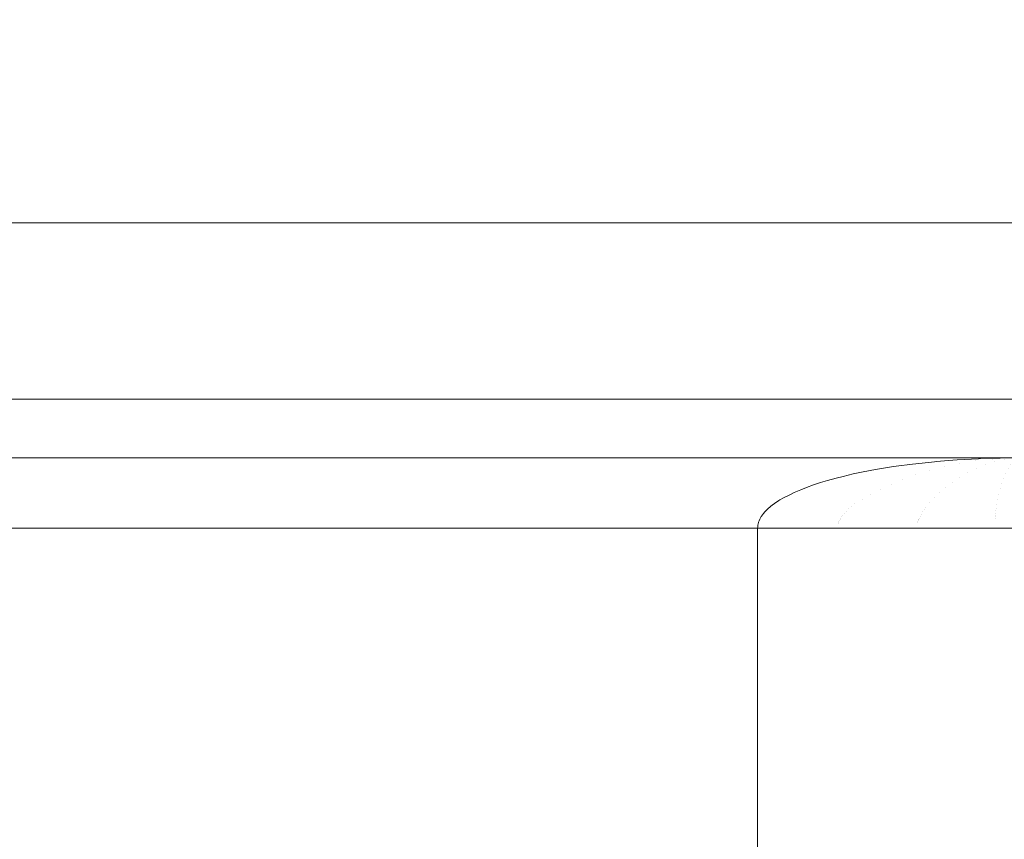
# Model space of a CAD drawing. Header units: inches. Extents: x -412 to -304, y -62 to 18.
# Tile 338 of 656: x -354.398 to -354.068, y -29.435 to -29.16. Entities that reach past the tile are written whole.
import ezdxf

# ---------------------------------------------------------------- set-up
doc = ezdxf.new("R2010")
doc.units = ezdxf.units.IN
doc.header["$LTSCALE"] = 32
doc.header["$MEASUREMENT"] = 0
for name, color, linetype, lineweight in [('Black', 7, 'Continuous', 18), ('Drawing', 7, 'Continuous', 18), ('GDSPowerModule-White', 7, 'Continuous', 13), ('None', 7, 'Continuous', 18), ('SolidLine', 7, 'Continuous', 15), ('Wood_1-H', 7, 'Continuous', 13)]:
    doc.layers.add(name, color=color, linetype=linetype, lineweight=lineweight)

# ---------------------------------------------------------------- blocks, each defined once
blk = doc.blocks.new('Group-20')
at = {"layer": 'Black'}
for points in [[(-34.54794, 16.53613, 28.9791), (34.54794, 16.53613, 28.9791), (34.54794, -16.53613, 28.9791), (-34.54794, -16.53613, 28.9791)], [(-34.54794, 16.53613, 27.70079), (34.54794, 16.53613, 27.70079), (34.54794, -16.53613, 27.70079), (-34.54794, -16.53613, 27.70079)]]:
    blk.add_3dface(points, dxfattribs=at)
at = {"layer": 'Wood_1-H'}
for points in [[(-35.96494, 17.95313, 28.99879), (35.96494, 17.95313, 28.99879), (35.96494, -17.95313, 28.99879), (-35.96494, -17.95313, 28.99879)], [(-35.96494, 17.95313, 28.9791), (35.96494, 17.95313, 28.9791), (35.96494, -17.95313, 28.9791), (-35.96494, -17.95313, 28.9791)]]:
    blk.add_3dface(points, dxfattribs=at)
blk = doc.blocks.new('MpHtAdjTrough-1095 (3D)')
at = {"layer": 'Black'}
for points in [[(-17.3622, 7.15669, -4.03907), (17.3622, 7.15669, -4.03907), (17.3622, 2.59974, -4.03907), (-17.3622, 2.59974, -4.03907)], [(17.3622, 7.15669, -3.97923), (-17.3622, 7.15669, -3.97923), (-17.3622, 2.61996, -3.97923), (17.3622, 2.61996, -3.97923)]]:
    blk.add_3dface(points, dxfattribs=at)
blk = doc.blocks.new('MP-Hardwire (3D)')
at = {"layer": 'Black'}
for points, invisible_edges in [([(5.42778, 0.76766), (-6.89244, -0.27599), (-6.88472, -0.27565)], 9), ([(-6.79748, 0.34873), (-6.89244, -0.27599), (5.42778, 0.76766)], 11), ([(-6.88472, -0.27565), (5.66357, 0.31982), (5.66, 0.32668), (5.42778, 0.76766)], 13), ([(-3.78398, -0.43305, -1.496), (-3.78398, 0.4331, -1.496), (-2.60505, 0.51184, -1.496), (-2.60505, -0.47242, -1.496)], 10), ([(-6.88472, -0.27565), (5.66772, 0.3133), (5.66357, 0.31982)], 9), ([(5.67243, 0.30717), (5.66772, 0.3133), (-6.88472, -0.27565)], 10), ([(-6.88472, -0.27565), (-6.87699, -0.27599), (5.67765, 0.30148), (5.67243, 0.30717)], 10), ([(-6.87699, -0.27599), (-6.86933, -0.277), (5.67765, 0.30148)], 10), ([(5.67765, 0.30148), (-6.86933, -0.277), (-6.86179, -0.27867)], 9), ([(5.67765, 0.30148), (-6.86179, -0.27867), (-6.85442, -0.28099)], 9), ([(-6.85442, -0.28099), (-6.84728, -0.28395), (5.67765, 0.30148)], 10), ([(-6.84728, -0.28395), (-6.84042, -0.28752), (5.67765, 0.30148)], 10), ([(5.67765, 0.30148), (-6.84042, -0.28752), (-6.83391, -0.29167)], 9), ([(5.67765, 0.30148), (-6.83391, -0.29167), (-6.82778, -0.29638)], 9), ([(-6.82778, -0.29638), (-6.82208, -0.3016), (5.67765, 0.30148)], 10), ([(5.67765, 0.30148), (-6.82208, -0.3016), (-6.81686, -0.30729)], 9), ([(-6.81686, -0.30729), (-6.81215, -0.31342), (5.67765, 0.30148)], 10), ([(5.67765, 0.30148), (-6.81215, -0.31342), (-6.808, -0.31994)], 9), ([(-6.808, -0.31994), (-6.80443, -0.3268), (5.67765, 0.30148)], 10), ([(-6.80443, -0.3268), (-6.80147, -0.33394), (5.67765, 0.30148)], 10), ([(5.67765, 0.30148), (-6.80147, -0.33394), (-6.79915, -0.34131)], 9), ([(-6.79915, -0.34131), (-6.79748, -0.34885), (5.67765, 0.30148)], 10), ([(5.67765, 0.30148), (-6.79748, -0.34885), (-6.79647, -0.35651)], 9), ([(-6.79647, -0.35651), (-6.79613, -0.36423), (5.67765, 0.30148)], 10), ([(5.68334, 0.29625), (5.67765, 0.30148), (-6.79613, -0.36423), (5.74028, -0.27565)], 14)]:
    blk.add_3dface(points, dxfattribs=dict(at, invisible_edges=invisible_edges))
for points in [[(-4.13831, -0.43305, -1.06471), (-4.13831, 0.4331, -1.06471), (-3.78398, 0.4331, -1.06471), (-3.78398, -0.43305, -1.06471)], [(-3.78398, -0.43305, -1.496), (-3.78398, -0.43305, -1.06471), (-3.78398, 0.4331, -1.06471), (-3.78398, 0.4331, -1.496)]]:
    blk.add_3dface(points, dxfattribs=at)
at = {"layer": 'GDSPowerModule-White'}
for points, invisible_edges in [([(-3.72492, -0.49044, -1.496), (-3.72492, 0.49049, -1.496), (-3.78398, 0.4331, -1.496), (-3.78398, -0.43305, -1.496)], 10), ([(-3.82579, 0.07724, -1.51515), (-3.82728, 0.39179, -1.51325), (-3.82676, 0.39179, -1.51323)], 9), ([(-3.82579, 0.07724, -1.51515), (-3.82629, 0.07734, -1.51518), (-3.82728, 0.39179, -1.51325)], 10), ([(-3.82629, 0.07734, -1.51518), (-3.82678, 0.0774, -1.51519), (-3.82728, 0.39179, -1.51325)], 10), ([(-3.82678, 0.0774, -1.51519), (-3.82728, 0.07742, -1.5152), (-3.82728, 0.39179, -1.51325)], 8), ([(-3.82676, 0.39179, -1.51323), (-3.82622, 0.39179, -1.51321), (-3.82579, 0.07724, -1.51515)], 10), ([(-3.82622, 0.39179, -1.51321), (-3.82567, 0.39179, -1.51319), (-3.82579, 0.07724, -1.51515)], 10), ([(-3.82533, 0.39179, -1.51317), (-3.82533, 0.07712, -1.51512), (-3.82579, 0.07724, -1.51515)], 9), ([(-3.82579, 0.07724, -1.51515), (-3.82567, 0.39179, -1.51319), (-3.82533, 0.39179, -1.51317)], 9), ([(-3.82529, 0.07711, -1.51511), (-3.82533, 0.07712, -1.51512), (-3.82533, 0.39179, -1.51317), (-3.82449, 0.39179, -1.51307)], 10), ([(-3.82479, 0.07693, -1.51507), (-3.82529, 0.07711, -1.51511), (-3.82339, 0.39179, -1.51293)], 10), ([(-3.82449, 0.39179, -1.51307), (-3.82339, 0.39179, -1.51293), (-3.82529, 0.07711, -1.51511)], 10), ([(-3.8243, 0.07671, -1.51501), (-3.82479, 0.07693, -1.51507), (-3.82339, 0.39179, -1.51293)], 10), ([(-3.8238, 0.07645, -1.51495), (-3.8243, 0.07671, -1.51501), (-3.82339, 0.39179, -1.51293)], 10), ([(-3.82339, 0.39179, -1.51293), (-3.82339, 0.07621, -1.51488), (-3.8238, 0.07645, -1.51495)], 9), ([(-3.82339, 0.39179, -1.51293), (-3.82184, 0.07503, -1.51458), (-3.82233, 0.07545, -1.51468)], 9), ([(-3.82233, 0.07545, -1.51468), (-3.82282, 0.07582, -1.51478), (-3.82339, 0.39179, -1.51293)], 10), ([(-3.82282, 0.07582, -1.51478), (-3.82331, 0.07616, -1.51487), (-3.82339, 0.39179, -1.51293)], 10), ([(-3.82331, 0.07616, -1.51487), (-3.82339, 0.07621, -1.51488), (-3.82339, 0.39179, -1.51293)], 10), ([(-3.82184, 0.07503, -1.51458), (-3.82339, 0.39179, -1.51293), (-3.82315, 0.39178, -1.51288)], 9), ([(-3.82148, 0.07469, -1.51449), (-3.82315, 0.39178, -1.51288), (-3.82239, 0.39178, -1.51272)], 9), ([(-3.82315, 0.39178, -1.51288), (-3.82148, 0.07469, -1.51449), (-3.82184, 0.07503, -1.51458)], 9), ([(-3.82239, 0.39178, -1.51272), (-3.82233, 0.39178, -1.51271), (-3.82148, 0.07469, -1.51449)], 10), ([(-3.82233, 0.39178, -1.51271), (-3.82149, 0.39178, -1.51253), (-3.82148, 0.07469, -1.51449)], 10), ([(-3.82149, 0.39178, -1.51253), (-3.82148, 0.39178, -1.51253), (-3.82148, 0.07469, -1.51449)], 10), ([(-3.81991, 0.07299, -1.51404), (-3.82148, 0.39178, -1.51253), (-3.82042, 0.39178, -1.51221)], 9), ([(-3.81991, 0.07299, -1.51404), (-3.82087, 0.07409, -1.51433), (-3.82148, 0.39178, -1.51253)], 10), ([(-3.82087, 0.07409, -1.51433), (-3.82148, 0.07469, -1.51449), (-3.82148, 0.39178, -1.51253)], 10), ([(-3.82042, 0.39178, -1.51221), (-3.81961, 0.0726, -1.51394), (-3.81991, 0.07299, -1.51404)], 9), ([(-3.82042, 0.39178, -1.51221), (-3.81967, 0.39178, -1.51199), (-3.81961, 0.0726, -1.51394)], 10), ([(-3.81967, 0.39178, -1.51199), (-3.81961, 0.39178, -1.51197), (-3.81961, 0.0726, -1.51394)], 10), ([(-3.81802, 0.07033, -1.51335), (-3.81961, 0.39178, -1.51197), (-3.81923, 0.39178, -1.51182)], 9), ([(-3.81802, 0.07033, -1.51335), (-3.81896, 0.07174, -1.51372), (-3.81961, 0.39178, -1.51197)], 10), ([(-3.81896, 0.07174, -1.51372), (-3.81961, 0.0726, -1.51394), (-3.81961, 0.39178, -1.51197)], 10), ([(-3.81923, 0.39178, -1.51182), (-3.8178, 0.06994, -1.51325), (-3.81802, 0.07033, -1.51335)], 9), ([(-3.81923, 0.39178, -1.51182), (-3.81781, 0.39177, -1.51127), (-3.8178, 0.06994, -1.51325)], 10), ([(-3.81781, 0.39177, -1.51127), (-3.81779, 0.39177, -1.51126), (-3.8178, 0.06994, -1.51325)], 10), ([(-3.8171, 0.06877, -1.51294), (-3.8178, 0.06994, -1.51325), (-3.81779, 0.39177, -1.51126)], 10), ([(-3.8171, 0.06877, -1.51294), (-3.81779, 0.39177, -1.51126), (-3.81745, 0.39177, -1.5111)], 9), ([(-3.81745, 0.39177, -1.5111), (-3.81605, 0.06667, -1.5124), (-3.8171, 0.06877, -1.51294)], 9), ([(-3.81745, 0.39177, -1.5111), (-3.81604, 0.39177, -1.5104), (-3.81605, 0.06667, -1.5124)], 10), ([(-3.81532, 0.06521, -1.51202), (-3.81605, 0.06667, -1.5124), (-3.81604, 0.39177, -1.5104)], 10), ([(-3.81437, 0.06292, -1.51142), (-3.81532, 0.06521, -1.51202), (-3.81604, 0.39177, -1.5104), (-3.81602, 0.39177, -1.51039)], 10), ([(-3.81437, 0.06292, -1.51142), (-3.81602, 0.39177, -1.51039), (-3.81546, 0.39177, -1.51006)], 9), ([(-3.81546, 0.39177, -1.51006), (-3.81436, 0.39176, -1.50941), (-3.81437, 0.06292, -1.51142)], 10), ([(-3.81361, 0.06106, -1.51094), (-3.81437, 0.06292, -1.51142), (-3.81436, 0.39176, -1.50941)], 10), ([(-3.81361, 0.06106, -1.51094), (-3.81436, 0.39176, -1.50941), (-3.81378, 0.39176, -1.50899)], 9), ([(-3.81279, 0.05867, -1.51031), (-3.81378, 0.39176, -1.50899), (-3.81363, 0.39176, -1.50889)], 9), ([(-3.81378, 0.39176, -1.50899), (-3.81279, 0.05867, -1.51031), (-3.81361, 0.06106, -1.51094)], 9), ([(-3.81363, 0.39176, -1.50889), (-3.81277, 0.39176, -1.50827), (-3.81279, 0.05867, -1.51031)], 10), ([(-3.81199, 0.05635, -1.50971), (-3.81279, 0.05867, -1.51031), (-3.81277, 0.39176, -1.50827)], 10), ([(-3.81199, 0.05635, -1.50971), (-3.81277, 0.39176, -1.50827), (-3.81196, 0.39175, -1.50758)], 9), ([(-3.81196, 0.39175, -1.50758), (-3.8113, 0.05394, -1.50908), (-3.81199, 0.05635, -1.50971)], 9), ([(-3.81196, 0.39175, -1.50758), (-3.81128, 0.39175, -1.50701), (-3.8113, 0.05394, -1.50908)], 10), ([(-3.81048, 0.05111, -1.50835), (-3.8113, 0.05394, -1.50908), (-3.81128, 0.39175, -1.50701)], 10), ([(-3.81048, 0.05111, -1.50835), (-3.81128, 0.39175, -1.50701), (-3.81107, 0.39175, -1.50679)], 9), ([(-3.80992, 0.04877, -1.50774), (-3.81107, 0.39175, -1.50679), (-3.81043, 0.39174, -1.50616)], 9), ([(-3.81107, 0.39175, -1.50679), (-3.80992, 0.04877, -1.50774), (-3.81048, 0.05111, -1.50835)], 9), ([(-3.81043, 0.39174, -1.50616), (-3.8099, 0.39174, -1.50563), (-3.80992, 0.04877, -1.50774)], 10), ([(-3.8091, 0.04536, -1.50685), (-3.80992, 0.04877, -1.50774), (-3.8099, 0.39174, -1.50563)], 10), ([(-3.8091, 0.04536, -1.50685), (-3.8099, 0.39174, -1.50563), (-3.80905, 0.39173, -1.50462)], 9), ([(-3.80905, 0.39173, -1.50462), (-3.80866, 0.04318, -1.50628), (-3.8091, 0.04536, -1.50685)], 9), ([(-3.80905, 0.39173, -1.50462), (-3.80864, 0.39173, -1.50414), (-3.80866, 0.04318, -1.50628)], 10), ([(-3.80784, 0.03913, -1.50523), (-3.80866, 0.04318, -1.50628), (-3.80864, 0.39173, -1.50414)], 10), ([(-3.80784, 0.03913, -1.50523), (-3.80864, 0.39173, -1.50414), (-3.80791, 0.39172, -1.50311)], 9), ([(-3.80791, 0.39172, -1.50311), (-3.80752, 0.03723, -1.50473), (-3.80784, 0.03913, -1.50523)], 9), ([(-3.80791, 0.39172, -1.50311), (-3.80781, 0.39172, -1.50298), (-3.80752, 0.03723, -1.50473)], 10), ([(-3.80781, 0.39172, -1.50298), (-3.80751, 0.39172, -1.50255), (-3.80752, 0.03723, -1.50473)], 10), ([(-3.80673, 0.03248, -1.5035), (-3.80752, 0.03723, -1.50473), (-3.80751, 0.39172, -1.50255)], 10), ([(-3.80673, 0.03248, -1.5035), (-3.80751, 0.39172, -1.50255), (-3.80673, 0.39171, -1.50124)], 9), ([(-3.80673, 0.39171, -1.50124), (-3.80652, 0.03095, -1.5031), (-3.80673, 0.03248, -1.5035)], 9), ([(-3.80673, 0.39171, -1.50124), (-3.80651, 0.39171, -1.50087), (-3.80652, 0.03095, -1.5031)], 10), ([(-3.80578, 0.02546, -1.50167), (-3.80652, 0.03095, -1.5031), (-3.80651, 0.39171, -1.50087)], 10), ([(-3.80578, 0.02546, -1.50167), (-3.80651, 0.39171, -1.50087), (-3.80565, 0.3917, -1.49912)], 9), ([(-3.80565, 0.3917, -1.49912), (-3.80566, 0.02438, -1.50139), (-3.80578, 0.02546, -1.50167)], 9), ([(-3.80499, 0.01811, -1.49975), (-3.80566, 0.02438, -1.50139), (-3.80565, 0.3917, -1.49912)], 10), ([(-3.80499, 0.01811, -1.49975), (-3.80565, 0.3917, -1.49912), (-3.80504, 0.39169, -1.49755)], 9), ([(-3.80504, 0.39169, -1.49755), (-3.80495, 0.01757, -1.49961), (-3.80499, 0.01811, -1.49975)], 9), ([(-3.80504, 0.39169, -1.49755), (-3.80496, 0.39169, -1.49735), (-3.80495, 0.01757, -1.49961)], 10), ([(-3.80496, 0.39169, -1.49735), (-3.80494, 0.39169, -1.4973), (-3.80495, 0.01757, -1.49961)], 10), ([(-3.80438, 0.01055, -1.49779), (-3.80495, 0.01757, -1.49961), (-3.80494, 0.39169, -1.4973), (-3.80444, 0.39168, -1.49562)], 10), ([(-3.80444, 0.39168, -1.49562), (-3.80438, 0.39168, -1.49543), (-3.80438, 0.01055, -1.49779)], 10), ([(-3.80438, 0.0105, -1.49777), (-3.80438, 0.01055, -1.49779), (-3.80438, 0.39168, -1.49543), (-3.80398, 0.39167, -1.49352)], 10), ([(-3.80398, 0.39167, -1.49352), (-3.80399, 0.00338, -1.49592), (-3.80438, 0.0105, -1.49777)], 9), ([(-3.80395, 0.00269, -1.49574), (-3.80399, 0.00338, -1.49592), (-3.80398, 0.39167, -1.49352)], 10), ([(-3.80395, 0.00269, -1.49574), (-3.80398, 0.39167, -1.49352), (-3.80375, 0.39165, -1.49165)], 9), ([(-3.80375, 0.39165, -1.49165), (-3.80375, -0.00389, -1.49403), (-3.80395, 0.00269, -1.49574)], 9), ([(-3.80371, -0.00525, -1.49367), (-3.80375, -0.00389, -1.49403), (-3.80374, 0.39165, -1.49158)], 10), ([(-3.80375, 0.39165, -1.49165), (-3.80374, 0.39165, -1.49158), (-3.80375, -0.00389, -1.49403)], 10), ([(-3.80371, -0.00525, -1.49367), (-3.80374, 0.39165, -1.49158), (-3.80366, 0.39164, -1.48963)], 9), ([(-3.80366, 0.39164, -1.48963), (-3.80366, -0.0112, -1.49212), (-3.80371, -0.00525, -1.49367)], 8), ([(-3.80366, -0.0112, -1.49212), (-3.80366, 0.39164, -1.48963), (-3.80366, 0.33842, -1.29101), (-3.80366, -0.41455, -1.49276)], 8), ([(-4.11862, 0.33842, -1.29101), (-4.11862, -0.41455, -1.49276), (-3.80366, -0.41455, -1.49276), (-3.80366, 0.33842, -1.29101)], 10), ([(-3.82728, 0.05063, -1.51651), (-4.095, 0.05063, -1.51651), (-4.095, 0.07742, -1.5152), (-3.82728, 0.07742, -1.5152)], 1), ([(-3.82728, 0.05063, -1.51651), (-3.82728, 0.07742, -1.5152), (-3.82678, 0.0774, -1.51519), (-3.82691, 0.05061, -1.5165)], 12), ([(-3.82691, 0.05061, -1.5165), (-3.82678, 0.0774, -1.51519), (-3.82629, 0.07734, -1.51518), (-3.82653, 0.05057, -1.51649)], 13), ([(-3.82653, 0.05057, -1.51649), (-3.82629, 0.07734, -1.51518), (-3.82579, 0.07724, -1.51515), (-3.82616, 0.05051, -1.51648)], 13), ([(-3.82616, 0.05051, -1.51648), (-3.82579, 0.07724, -1.51515), (-3.82533, 0.07712, -1.51512)], 9), ([(-3.82533, 0.07712, -1.51512), (-3.82529, 0.07711, -1.51511), (-3.82578, 0.05041, -1.51646), (-3.82616, 0.05051, -1.51648)], 14), ([(-3.82578, 0.05041, -1.51646), (-3.82529, 0.07711, -1.51511), (-3.82479, 0.07693, -1.51507)], 9), ([(-3.82479, 0.07693, -1.51507), (-3.8254, 0.05029, -1.51643), (-3.82578, 0.05041, -1.51646)], 11), ([(-3.8254, 0.05029, -1.51643), (-3.82479, 0.07693, -1.51507), (-3.8243, 0.07671, -1.51501)], 9), ([(-3.8243, 0.07671, -1.51501), (-3.82502, 0.05015, -1.5164), (-3.8254, 0.05029, -1.51643)], 11), ([(-3.82502, 0.05015, -1.5164), (-3.8243, 0.07671, -1.51501), (-3.8238, 0.07645, -1.51495)], 9), ([(-3.8238, 0.07645, -1.51495), (-3.82465, 0.04998, -1.51636), (-3.82502, 0.05015, -1.5164)], 11), ([(-3.82465, 0.04998, -1.51636), (-3.8238, 0.07645, -1.51495), (-3.82339, 0.07621, -1.51488)], 9), ([(-3.82339, 0.07621, -1.51488), (-3.82331, 0.07616, -1.51487), (-3.82426, 0.04978, -1.51632), (-3.82465, 0.04998, -1.51636)], 14), ([(-3.82426, 0.04978, -1.51632), (-3.82331, 0.07616, -1.51487), (-3.82282, 0.07582, -1.51478)], 9), ([(-3.82282, 0.07582, -1.51478), (-3.82388, 0.04955, -1.51627), (-3.82426, 0.04978, -1.51632)], 11), ([(-3.82388, 0.04955, -1.51627), (-3.82282, 0.07582, -1.51478), (-3.82233, 0.07545, -1.51468)], 9), ([(-3.82233, 0.07545, -1.51468), (-3.8235, 0.0493, -1.51621), (-3.82388, 0.04955, -1.51627)], 11), ([(-3.8235, 0.0493, -1.51621), (-3.82233, 0.07545, -1.51468), (-3.82184, 0.07503, -1.51458)], 9), ([(-3.82184, 0.07503, -1.51458), (-3.82311, 0.04902, -1.51615), (-3.8235, 0.0493, -1.51621)], 11), ([(-3.82311, 0.04902, -1.51615), (-3.82184, 0.07503, -1.51458), (-3.82148, 0.07469, -1.51449)], 9), ([(-3.82311, 0.04902, -1.51615), (-3.82148, 0.07469, -1.51449), (-3.82087, 0.07409, -1.51433)], 9), ([(-3.82087, 0.07409, -1.51433), (-3.82234, 0.04839, -1.516), (-3.82311, 0.04902, -1.51615)], 11), ([(-3.82234, 0.04839, -1.516), (-3.82087, 0.07409, -1.51433), (-3.81991, 0.07299, -1.51404)], 9), ([(-3.81991, 0.07299, -1.51404), (-3.82155, 0.04765, -1.51582), (-3.82234, 0.04839, -1.516)], 11), ([(-3.82155, 0.04765, -1.51582), (-3.81991, 0.07299, -1.51404), (-3.81961, 0.0726, -1.51394)], 9), ([(-3.82155, 0.04765, -1.51582), (-3.81961, 0.0726, -1.51394), (-3.81896, 0.07174, -1.51372)], 9), ([(-3.81896, 0.07174, -1.51372), (-3.82076, 0.0468, -1.51561), (-3.82155, 0.04765, -1.51582)], 11), ([(-3.82076, 0.0468, -1.51561), (-3.81896, 0.07174, -1.51372), (-3.81802, 0.07033, -1.51335)], 9), ([(-3.81802, 0.07033, -1.51335), (-3.81995, 0.04585, -1.51537), (-3.82076, 0.0468, -1.51561)], 11), ([(-3.81995, 0.04585, -1.51537), (-3.81802, 0.07033, -1.51335), (-3.8178, 0.06994, -1.51325)], 9), ([(-3.81995, 0.04585, -1.51537), (-3.8178, 0.06994, -1.51325), (-3.8171, 0.06877, -1.51294)], 9), ([(-3.8171, 0.06877, -1.51294), (-3.81914, 0.04479, -1.51509), (-3.81995, 0.04585, -1.51537)], 11), ([(-3.81914, 0.04479, -1.51509), (-3.8171, 0.06877, -1.51294), (-3.81605, 0.06667, -1.5124)], 9), ([(-3.81914, 0.04479, -1.51509), (-3.81605, 0.06667, -1.5124), (-3.81532, 0.06521, -1.51202)], 9), ([(-3.81532, 0.06521, -1.51202), (-3.8175, 0.04237, -1.51442), (-3.81914, 0.04479, -1.51509)], 11), ([(-3.8175, 0.04237, -1.51442), (-3.81532, 0.06521, -1.51202), (-3.81437, 0.06292, -1.51142)], 9), ([(-3.8175, 0.04237, -1.51442), (-3.81437, 0.06292, -1.51142), (-3.81361, 0.06106, -1.51094)], 9), ([(-3.81361, 0.06106, -1.51094), (-3.81583, 0.03954, -1.51357), (-3.8175, 0.04237, -1.51442)], 11), ([(-3.81583, 0.03954, -1.51357), (-3.81361, 0.06106, -1.51094), (-3.81279, 0.05867, -1.51031)], 9), ([(-3.81583, 0.03954, -1.51357), (-3.81279, 0.05867, -1.51031), (-3.81199, 0.05635, -1.50971)], 9), ([(-3.81199, 0.05635, -1.50971), (-3.81415, 0.03631, -1.51253), (-3.81583, 0.03954, -1.51357)], 11), ([(-3.81415, 0.03631, -1.51253), (-3.81199, 0.05635, -1.50971), (-3.8113, 0.05394, -1.50908)], 9), ([(-3.81415, 0.03631, -1.51253), (-3.8113, 0.05394, -1.50908), (-3.81048, 0.05111, -1.50835)], 9), ([(-3.82728, 0.02404, -1.52009), (-4.095, 0.02404, -1.52009), (-4.095, 0.05063, -1.51651), (-3.82728, 0.05063, -1.51651)], 5), ([(-3.82728, 0.02404, -1.52009), (-3.82728, 0.05063, -1.51651), (-3.82691, 0.05061, -1.5165), (-3.82698, 0.02403, -1.52009)], 14), ([(-3.82698, 0.02403, -1.52009), (-3.82691, 0.05061, -1.5165), (-3.82653, 0.05057, -1.51649), (-3.82668, 0.02401, -1.52008)], 15), ([(-3.82668, 0.02401, -1.52008), (-3.82653, 0.05057, -1.51649), (-3.82616, 0.05051, -1.51648), (-3.82638, 0.02398, -1.52007)], 15), ([(-3.82638, 0.02398, -1.52007), (-3.82616, 0.05051, -1.51648), (-3.82578, 0.05041, -1.51646), (-3.82608, 0.02393, -1.52006)], 15), ([(-3.82608, 0.02393, -1.52006), (-3.82578, 0.05041, -1.51646), (-3.8254, 0.05029, -1.51643), (-3.82577, 0.02387, -1.52004)], 15), ([(-3.82546, 0.02379, -1.52001), (-3.82577, 0.02387, -1.52004), (-3.8254, 0.05029, -1.51643)], 11), ([(-3.8254, 0.05029, -1.51643), (-3.82502, 0.05015, -1.5164), (-3.82546, 0.02379, -1.52001)], 11), ([(-3.82515, 0.0237, -1.51998), (-3.82546, 0.02379, -1.52001), (-3.82502, 0.05015, -1.5164)], 11), ([(-3.82502, 0.05015, -1.5164), (-3.82465, 0.04998, -1.51636), (-3.82515, 0.0237, -1.51998)], 11), ([(-3.82484, 0.0236, -1.51995), (-3.82515, 0.0237, -1.51998), (-3.82465, 0.04998, -1.51636)], 11), ([(-3.82465, 0.04998, -1.51636), (-3.82426, 0.04978, -1.51632), (-3.82484, 0.0236, -1.51995)], 11), ([(-3.82453, 0.02348, -1.51991), (-3.82484, 0.0236, -1.51995), (-3.82426, 0.04978, -1.51632)], 11), ([(-3.82426, 0.04978, -1.51632), (-3.82388, 0.04955, -1.51627), (-3.82453, 0.02348, -1.51991)], 11), ([(-3.82421, 0.02335, -1.51987), (-3.82453, 0.02348, -1.51991), (-3.82388, 0.04955, -1.51627)], 11), ([(-3.82388, 0.04955, -1.51627), (-3.8235, 0.0493, -1.51621), (-3.82421, 0.02335, -1.51987)], 11), ([(-3.81048, 0.05111, -1.50835), (-3.8125, 0.03269, -1.51129), (-3.81415, 0.03631, -1.51253)], 11), ([(-3.8125, 0.03269, -1.51129), (-3.81048, 0.05111, -1.50835), (-3.80992, 0.04877, -1.50774)], 9), ([(-3.82388, 0.0232, -1.51982), (-3.82421, 0.02335, -1.51987), (-3.8235, 0.0493, -1.51621)], 11), ([(-3.8235, 0.0493, -1.51621), (-3.82311, 0.04902, -1.51615), (-3.82388, 0.0232, -1.51982)], 11), ([(-3.82322, 0.02287, -1.5197), (-3.82388, 0.0232, -1.51982), (-3.82311, 0.04902, -1.51615)], 11), ([(-3.82311, 0.04902, -1.51615), (-3.82234, 0.04839, -1.516), (-3.82322, 0.02287, -1.5197)], 11), ([(-3.82254, 0.02248, -1.51955), (-3.82322, 0.02287, -1.5197), (-3.82234, 0.04839, -1.516)], 11), ([(-3.82234, 0.04839, -1.516), (-3.82155, 0.04765, -1.51582), (-3.82254, 0.02248, -1.51955)], 11), ([(-3.82184, 0.02203, -1.51937), (-3.82254, 0.02248, -1.51955), (-3.82155, 0.04765, -1.51582)], 11), ([(-3.82155, 0.04765, -1.51582), (-3.82076, 0.0468, -1.51561), (-3.82184, 0.02203, -1.51937)], 11), ([(-3.82112, 0.02153, -1.51915), (-3.82184, 0.02203, -1.51937), (-3.82076, 0.0468, -1.51561)], 11), ([(-3.82076, 0.0468, -1.51561), (-3.81995, 0.04585, -1.51537), (-3.82112, 0.02153, -1.51915)], 11), ([(-3.8125, 0.03269, -1.51129), (-3.80992, 0.04877, -1.50774), (-3.8091, 0.04536, -1.50685)], 9), ([(-3.82037, 0.02097, -1.5189), (-3.82112, 0.02153, -1.51915), (-3.81995, 0.04585, -1.51537)], 11), ([(-3.81995, 0.04585, -1.51537), (-3.81914, 0.04479, -1.51509), (-3.82037, 0.02097, -1.5189)], 11), ([(-3.81881, 0.01966, -1.51826), (-3.82037, 0.02097, -1.5189), (-3.81914, 0.04479, -1.51509)], 11), ([(-3.81914, 0.04479, -1.51509), (-3.8175, 0.04237, -1.51442), (-3.81881, 0.01966, -1.51826)], 11), ([(-3.8091, 0.04536, -1.50685), (-3.81088, 0.0287, -1.50983), (-3.8125, 0.03269, -1.51129)], 11), ([(-3.81088, 0.0287, -1.50983), (-3.8091, 0.04536, -1.50685), (-3.80866, 0.04318, -1.50628)], 9), ([(-3.81088, 0.0287, -1.50983), (-3.80866, 0.04318, -1.50628), (-3.80784, 0.03913, -1.50523)], 9), ([(-3.81716, 0.01813, -1.51742), (-3.81881, 0.01966, -1.51826), (-3.8175, 0.04237, -1.51442)], 11), ([(-3.8175, 0.04237, -1.51442), (-3.81583, 0.03954, -1.51357), (-3.81716, 0.01813, -1.51742)], 11), ([(-3.81545, 0.01635, -1.51635), (-3.81716, 0.01813, -1.51742), (-3.81583, 0.03954, -1.51357)], 11), ([(-3.81583, 0.03954, -1.51357), (-3.81415, 0.03631, -1.51253), (-3.81545, 0.01635, -1.51635)], 11), ([(-3.80784, 0.03913, -1.50523), (-3.80935, 0.02437, -1.50814), (-3.81088, 0.0287, -1.50983)], 11), ([(-3.80935, 0.02437, -1.50814), (-3.80784, 0.03913, -1.50523), (-3.80752, 0.03723, -1.50473)], 9), ([(-3.80935, 0.02437, -1.50814), (-3.80752, 0.03723, -1.50473), (-3.80673, 0.03248, -1.5035)], 9), ([(-3.81371, 0.01434, -1.51501), (-3.81545, 0.01635, -1.51635), (-3.81415, 0.03631, -1.51253)], 11), ([(-3.81415, 0.03631, -1.51253), (-3.8125, 0.03269, -1.51129), (-3.81371, 0.01434, -1.51501)], 11), ([(-3.81196, 0.0121, -1.51338), (-3.81371, 0.01434, -1.51501), (-3.8125, 0.03269, -1.51129)], 11), ([(-3.8125, 0.03269, -1.51129), (-3.81088, 0.0287, -1.50983), (-3.81196, 0.0121, -1.51338)], 11), ([(-3.80673, 0.03248, -1.5035), (-3.80793, 0.01971, -1.50624), (-3.80935, 0.02437, -1.50814)], 11), ([(-3.80793, 0.01971, -1.50624), (-3.80673, 0.03248, -1.5035), (-3.80652, 0.03095, -1.5031)], 9), ([(-3.80793, 0.01971, -1.50624), (-3.80652, 0.03095, -1.5031), (-3.80578, 0.02546, -1.50167)], 9), ([(-3.81025, 0.00964, -1.51146), (-3.81196, 0.0121, -1.51338), (-3.81088, 0.0287, -1.50983)], 11), ([(-3.81088, 0.0287, -1.50983), (-3.80935, 0.02437, -1.50814), (-3.81025, 0.00964, -1.51146)], 11), ([(-3.82728, -0.00215, -1.52592), (-4.095, -0.00215, -1.52592), (-4.095, 0.02404, -1.52009), (-3.82728, 0.02404, -1.52009)], 5), ([(-3.82728, -0.00215, -1.52592), (-3.82728, 0.02404, -1.52009), (-3.82698, 0.02403, -1.52009), (-3.82701, -0.00215, -1.52592)], 14), ([(-3.82701, -0.00215, -1.52592), (-3.82698, 0.02403, -1.52009), (-3.82668, 0.02401, -1.52008), (-3.82673, -0.00215, -1.52591)], 15), ([(-3.82673, -0.00215, -1.52591), (-3.82668, 0.02401, -1.52008), (-3.82638, 0.02398, -1.52007), (-3.82645, -0.00215, -1.5259)], 15), ([(-3.82645, -0.00215, -1.5259), (-3.82638, 0.02398, -1.52007), (-3.82608, 0.02393, -1.52006), (-3.82618, -0.00216, -1.52588)], 15), ([(-3.82618, -0.00216, -1.52588), (-3.82608, 0.02393, -1.52006), (-3.82577, 0.02387, -1.52004), (-3.82589, -0.00217, -1.52585)], 15), ([(-3.82589, -0.00217, -1.52585), (-3.82577, 0.02387, -1.52004), (-3.82546, 0.02379, -1.52001), (-3.82561, -0.00218, -1.52582)], 15), ([(-3.82561, -0.00218, -1.52582), (-3.82546, 0.02379, -1.52001), (-3.82515, 0.0237, -1.51998), (-3.82532, -0.00219, -1.52578)], 15), ([(-3.82532, -0.00219, -1.52578), (-3.82515, 0.0237, -1.51998), (-3.82484, 0.0236, -1.51995), (-3.82503, -0.0022, -1.52573)], 15), ([(-3.82503, -0.0022, -1.52573), (-3.82484, 0.0236, -1.51995), (-3.82453, 0.02348, -1.51991), (-3.82474, -0.00221, -1.52568)], 15), ([(-3.82474, -0.00221, -1.52568), (-3.82453, 0.02348, -1.51991), (-3.82421, 0.02335, -1.51987), (-3.82444, -0.00223, -1.52562)], 15), ([(-3.82444, -0.00223, -1.52562), (-3.82421, 0.02335, -1.51987), (-3.82388, 0.0232, -1.51982), (-3.82414, -0.00225, -1.52555)], 15), ([(-3.82352, -0.00229, -1.52539), (-3.82414, -0.00225, -1.52555), (-3.82388, 0.0232, -1.51982)], 11), ([(-3.82388, 0.0232, -1.51982), (-3.82322, 0.02287, -1.5197), (-3.82352, -0.00229, -1.52539)], 11), ([(-3.80864, 0.00696, -1.50925), (-3.81025, 0.00964, -1.51146), (-3.80935, 0.02437, -1.50814)], 11), ([(-3.80935, 0.02437, -1.50814), (-3.80793, 0.01971, -1.50624), (-3.80864, 0.00696, -1.50925)], 11), ([(-3.80578, 0.02546, -1.50167), (-3.80665, 0.01477, -1.50413), (-3.80793, 0.01971, -1.50624)], 11), ([(-3.80665, 0.01477, -1.50413), (-3.80578, 0.02546, -1.50167), (-3.80566, 0.02438, -1.50139)], 9), ([(-3.80665, 0.01477, -1.50413), (-3.80566, 0.02438, -1.50139), (-3.80499, 0.01811, -1.49975)], 9), ([(-3.82287, -0.00234, -1.52519), (-3.82352, -0.00229, -1.52539), (-3.82322, 0.02287, -1.5197)], 11), ([(-3.82322, 0.02287, -1.5197), (-3.82254, 0.02248, -1.51955), (-3.82287, -0.00234, -1.52519)], 11), ([(-3.8222, -0.00241, -1.52495), (-3.82287, -0.00234, -1.52519), (-3.82254, 0.02248, -1.51955)], 11), ([(-3.82254, 0.02248, -1.51955), (-3.82184, 0.02203, -1.51937), (-3.8222, -0.00241, -1.52495)], 11), ([(-3.8215, -0.00248, -1.52468), (-3.8222, -0.00241, -1.52495), (-3.82184, 0.02203, -1.51937)], 11), ([(-3.82184, 0.02203, -1.51937), (-3.82112, 0.02153, -1.51915), (-3.8215, -0.00248, -1.52468)], 11), ([(-3.82078, -0.00257, -1.52435), (-3.8215, -0.00248, -1.52468), (-3.82112, 0.02153, -1.51915)], 11), ([(-3.82112, 0.02153, -1.51915), (-3.82037, 0.02097, -1.5189), (-3.82078, -0.00257, -1.52435)], 11), ([(-3.81925, -0.00279, -1.52353), (-3.82078, -0.00257, -1.52435), (-3.82037, 0.02097, -1.5189)], 11), ([(-3.82037, 0.02097, -1.5189), (-3.81881, 0.01966, -1.51826), (-3.81925, -0.00279, -1.52353)], 11), ([(-3.81761, -0.00307, -1.52247), (-3.81925, -0.00279, -1.52353), (-3.81881, 0.01966, -1.51826)], 11), ([(-3.81881, 0.01966, -1.51826), (-3.81716, 0.01813, -1.51742), (-3.81761, -0.00307, -1.52247)], 11), ([(-3.81589, -0.00343, -1.52114), (-3.81761, -0.00307, -1.52247), (-3.81716, 0.01813, -1.51742)], 11), ([(-3.81716, 0.01813, -1.51742), (-3.81545, 0.01635, -1.51635), (-3.81589, -0.00343, -1.52114)], 11), ([(-3.80718, 0.0041, -1.50675), (-3.80864, 0.00696, -1.50925), (-3.80793, 0.01971, -1.50624)], 11), ([(-3.80793, 0.01971, -1.50624), (-3.80665, 0.01477, -1.50413), (-3.80718, 0.0041, -1.50675)], 11), ([(-3.80499, 0.01811, -1.49975), (-3.80557, 0.00959, -1.50183), (-3.80665, 0.01477, -1.50413)], 11), ([(-3.80557, 0.00959, -1.50183), (-3.80499, 0.01811, -1.49975), (-3.80495, 0.01757, -1.49961)], 9), ([(-3.80495, 0.01757, -1.49961), (-3.80438, 0.01055, -1.49779), (-3.80557, 0.00959, -1.50183)], 10), ([(-3.81411, -0.00387, -1.51949), (-3.81589, -0.00343, -1.52114), (-3.81545, 0.01635, -1.51635)], 11), ([(-3.81545, 0.01635, -1.51635), (-3.81371, 0.01434, -1.51501), (-3.81411, -0.00387, -1.51949)], 11), ([(-3.81232, -0.0044, -1.51751), (-3.81411, -0.00387, -1.51949), (-3.81371, 0.01434, -1.51501)], 11), ([(-3.81371, 0.01434, -1.51501), (-3.81196, 0.0121, -1.51338), (-3.81232, -0.0044, -1.51751)], 11), ([(-3.80592, 0.00107, -1.50399), (-3.80718, 0.0041, -1.50675), (-3.80665, 0.01477, -1.50413)], 11), ([(-3.80665, 0.01477, -1.50413), (-3.80557, 0.00959, -1.50183), (-3.80592, 0.00107, -1.50399)], 11), ([(-3.81056, -0.00503, -1.51518), (-3.81232, -0.0044, -1.51751), (-3.81196, 0.0121, -1.51338)], 11), ([(-3.81196, 0.0121, -1.51338), (-3.81025, 0.00964, -1.51146), (-3.81056, -0.00503, -1.51518)], 11), ([(-3.80438, 0.01055, -1.49779), (-3.80438, 0.0105, -1.49777), (-3.80471, 0.0042, -1.49938), (-3.80557, 0.00959, -1.50183)], 14), ([(-3.80471, 0.0042, -1.49938), (-3.80438, 0.0105, -1.49777), (-3.80399, 0.00338, -1.49592)], 9), ([(-3.80888, -0.00574, -1.51252), (-3.81056, -0.00503, -1.51518), (-3.81025, 0.00964, -1.51146)], 11), ([(-3.81025, 0.00964, -1.51146), (-3.80864, 0.00696, -1.50925), (-3.80888, -0.00574, -1.51252)], 11), ([(-3.80736, -0.00654, -1.50952), (-3.80888, -0.00574, -1.51252), (-3.80864, 0.00696, -1.50925)], 11), ([(-3.80864, 0.00696, -1.50925), (-3.80718, 0.0041, -1.50675), (-3.80736, -0.00654, -1.50952)], 11), ([(-3.8049, -0.00209, -1.50101), (-3.80592, 0.00107, -1.50399), (-3.80557, 0.00959, -1.50183)], 11), ([(-3.80557, 0.00959, -1.50183), (-3.80471, 0.0042, -1.49938), (-3.8049, -0.00209, -1.50101)], 11), ([(-3.80603, -0.00742, -1.50623), (-3.80736, -0.00654, -1.50952), (-3.80718, 0.0041, -1.50675)], 11), ([(-3.80718, 0.0041, -1.50675), (-3.80592, 0.00107, -1.50399), (-3.80603, -0.00742, -1.50623)], 11), ([(-3.80417, -0.00536, -1.49786), (-3.8049, -0.00209, -1.50101), (-3.80471, 0.0042, -1.49938)], 11), ([(-3.80471, 0.0042, -1.49938), (-3.80399, 0.00338, -1.49592), (-3.80395, 0.00269, -1.49574)], 9), ([(-3.80471, 0.0042, -1.49938), (-3.80409, -0.00134, -1.4968), (-3.80417, -0.00536, -1.49786)], 11), ([(-3.80395, 0.00269, -1.49574), (-3.80409, -0.00134, -1.4968), (-3.80471, 0.0042, -1.49938)], 11), ([(-3.80497, -0.00838, -1.50268), (-3.80603, -0.00742, -1.50623), (-3.80592, 0.00107, -1.50399)], 11), ([(-3.80592, 0.00107, -1.50399), (-3.8049, -0.00209, -1.50101), (-3.80497, -0.00838, -1.50268)], 11), ([(-3.80409, -0.00134, -1.4968), (-3.80395, 0.00269, -1.49574), (-3.80375, -0.00389, -1.49403)], 9), ([(-3.82728, -0.02774, -1.53396), (-4.095, -0.02774, -1.53396), (-4.095, -0.00215, -1.52592), (-3.82728, -0.00215, -1.52592)], 5), ([(-3.82728, -0.02774, -1.53396), (-3.82728, -0.00215, -1.52592), (-3.82701, -0.00215, -1.52592), (-3.82698, -0.02774, -1.53396)], 14), ([(-3.82698, -0.02774, -1.53396), (-3.82701, -0.00215, -1.52592), (-3.82673, -0.00215, -1.52591), (-3.82668, -0.02772, -1.53394)], 15), ([(-3.82668, -0.02772, -1.53394), (-3.82673, -0.00215, -1.52591), (-3.82645, -0.00215, -1.5259), (-3.82638, -0.0277, -1.53392)], 15), ([(-3.82638, -0.0277, -1.53392), (-3.82645, -0.00215, -1.5259), (-3.82618, -0.00216, -1.52588), (-3.82608, -0.02766, -1.53388)], 15), ([(-3.82608, -0.02766, -1.53388), (-3.82618, -0.00216, -1.52588), (-3.82589, -0.00217, -1.52585), (-3.82577, -0.02762, -1.53383)], 15), ([(-3.82577, -0.02762, -1.53383), (-3.82589, -0.00217, -1.52585), (-3.82561, -0.00218, -1.52582), (-3.82546, -0.02757, -1.53377)], 15), ([(-3.82546, -0.02757, -1.53377), (-3.82561, -0.00218, -1.52582), (-3.82532, -0.00219, -1.52578), (-3.82515, -0.0275, -1.5337)], 15), ([(-3.82515, -0.0275, -1.5337), (-3.82532, -0.00219, -1.52578), (-3.82503, -0.0022, -1.52573), (-3.82484, -0.02743, -1.53362)], 15), ([(-3.82484, -0.02743, -1.53362), (-3.82503, -0.0022, -1.52573), (-3.82474, -0.00221, -1.52568), (-3.82453, -0.02735, -1.53353)], 15), ([(-3.82453, -0.02735, -1.53353), (-3.82474, -0.00221, -1.52568), (-3.82444, -0.00223, -1.52562), (-3.82421, -0.02726, -1.53343)], 15), ([(-3.82421, -0.02726, -1.53343), (-3.82444, -0.00223, -1.52562), (-3.82414, -0.00225, -1.52555), (-3.82388, -0.02716, -1.53331)], 15), ([(-3.82414, -0.00225, -1.52555), (-3.82352, -0.00229, -1.52539), (-3.82322, -0.02693, -1.53304)], 11), ([(-3.82322, -0.02693, -1.53304), (-3.82388, -0.02716, -1.53331), (-3.82414, -0.00225, -1.52555)], 11), ([(-3.82352, -0.00229, -1.52539), (-3.82287, -0.00234, -1.52519), (-3.82254, -0.02666, -1.53272)], 11), ([(-3.82254, -0.02666, -1.53272), (-3.82322, -0.02693, -1.53304), (-3.82352, -0.00229, -1.52539)], 11), ([(-3.82287, -0.00234, -1.52519), (-3.8222, -0.00241, -1.52495), (-3.82184, -0.02637, -1.53234)], 11), ([(-3.82184, -0.02637, -1.53234), (-3.82254, -0.02666, -1.53272), (-3.82287, -0.00234, -1.52519)], 11), ([(-3.8222, -0.00241, -1.52495), (-3.8215, -0.00248, -1.52468), (-3.82112, -0.02604, -1.5319)], 11), ([(-3.82112, -0.02604, -1.5319), (-3.82184, -0.02637, -1.53234), (-3.8222, -0.00241, -1.52495)], 11), ([(-3.8215, -0.00248, -1.52468), (-3.82078, -0.00257, -1.52435), (-3.82037, -0.02567, -1.5314)], 11), ([(-3.82037, -0.02567, -1.5314), (-3.82112, -0.02604, -1.5319), (-3.8215, -0.00248, -1.52468)], 11), ([(-3.82078, -0.00257, -1.52435), (-3.81925, -0.00279, -1.52353), (-3.81881, -0.02487, -1.5302)], 11), ([(-3.81881, -0.02487, -1.5302), (-3.82037, -0.02567, -1.5314), (-3.82078, -0.00257, -1.52435)], 11), ([(-3.81925, -0.00279, -1.52353), (-3.81761, -0.00307, -1.52247), (-3.81716, -0.02396, -1.5287)], 11), ([(-3.81716, -0.02396, -1.5287), (-3.81881, -0.02487, -1.5302), (-3.81925, -0.00279, -1.52353)], 11), ([(-3.81761, -0.00307, -1.52247), (-3.81589, -0.00343, -1.52114), (-3.81545, -0.02296, -1.52688)], 11), ([(-3.81545, -0.02296, -1.52688), (-3.81716, -0.02396, -1.5287), (-3.81761, -0.00307, -1.52247)], 11), ([(-3.8042, -0.00938, -1.49893), (-3.80497, -0.00838, -1.50268), (-3.8049, -0.00209, -1.50101)], 11), ([(-3.8049, -0.00209, -1.50101), (-3.80417, -0.00536, -1.49786), (-3.8042, -0.00938, -1.49893)], 11), ([(-3.80375, -0.00869, -1.4946), (-3.80417, -0.00536, -1.49786), (-3.80409, -0.00134, -1.4968)], 11), ([(-3.80409, -0.00134, -1.4968), (-3.80375, -0.00389, -1.49403), (-3.80371, -0.00525, -1.49367)], 9), ([(-3.80409, -0.00134, -1.4968), (-3.80374, -0.00697, -1.49413), (-3.80375, -0.00869, -1.4946)], 11), ([(-3.80371, -0.00525, -1.49367), (-3.80374, -0.00697, -1.49413), (-3.80409, -0.00134, -1.4968)], 11), ([(-3.81589, -0.00343, -1.52114), (-3.81411, -0.00387, -1.51949), (-3.81371, -0.02189, -1.52471)], 11), ([(-3.81371, -0.02189, -1.52471), (-3.81545, -0.02296, -1.52688), (-3.81589, -0.00343, -1.52114)], 11), ([(-3.81411, -0.00387, -1.51949), (-3.81232, -0.0044, -1.51751), (-3.81196, -0.02076, -1.52219)], 11), ([(-3.81196, -0.02076, -1.52219), (-3.81371, -0.02189, -1.52471), (-3.81411, -0.00387, -1.51949)], 11), ([(-3.81232, -0.0044, -1.51751), (-3.81056, -0.00503, -1.51518), (-3.81025, -0.01958, -1.51929)], 11), ([(-3.81025, -0.01958, -1.51929), (-3.81196, -0.02076, -1.52219), (-3.81232, -0.0044, -1.51751)], 11), ([(-3.81056, -0.00503, -1.51518), (-3.80888, -0.00574, -1.51252), (-3.80864, -0.01837, -1.51604)], 11), ([(-3.80864, -0.01837, -1.51604), (-3.81025, -0.01958, -1.51929), (-3.81056, -0.00503, -1.51518)], 11), ([(-3.80374, -0.00697, -1.49413), (-3.80371, -0.00525, -1.49367), (-3.80366, -0.0112, -1.49212)], 9)]:
    blk.add_3dface(points, dxfattribs=dict(at, invisible_edges=invisible_edges))
for points in [[(-3.78398, 0.4331, -1.57474), (-3.72492, 0.49049, -1.496), (-3.72492, -0.49044, -1.496), (-3.78398, -0.43305, -1.57474)], [(-3.78398, -0.43305, -1.496), (-3.78398, 0.4331, -1.496), (-3.78398, 0.4331, -1.57474), (-3.78398, -0.43305, -1.57474)], [(-4.095, 0.39179, -1.51325), (-3.82728, 0.39179, -1.51325), (-3.82728, 0.07742, -1.5152), (-4.095, 0.07742, -1.5152)]]:
    blk.add_3dface(points, dxfattribs=at)
blk = doc.blocks.new('Group-23')
at = {"layer": 'None'}
blk.add_blockref('Group-20', (0, 0), dxfattribs=at)
at = {"layer": 'SolidLine', "color": 7}
blk.add_blockref('MpHtAdjTrough-1095 (3D)', (0, 0, 27.70079), dxfattribs=at)
at = {"layer": 'SolidLine', "color": 7, "rotation": 180}
blk.add_blockref('MP-Hardwire (3D)', (0, 4, 27.70079), dxfattribs=at)
blk = doc.blocks.new('MP Ht Adju Rect Table (3D)')
at = {"layer": 'None'}
blk.add_blockref('Group-23', (0, 0), dxfattribs=at)
at = {"layer": 'Drawing', "color": 0, "flags": 1}
for tag in ['Tag', 'Catalog', 'Option1', 'Option2', 'Option3', 'Option4', 'Option5', 'Option6', 'Option7', 'Option8', 'Option9', 'Option10', 'Option11', 'Option12', 'Custom', 'FinishGroup', 'Discount', 'Item2', 'Item3', 'Item6', 'Item9', 'Item10', 'Item12', 'Item13', 'Item16', 'Item19', 'Item20', 'Item21', 'Item22', 'Item23', 'Item24', 'Item25', 'Item8', 'Item18', 'Item1', 'Item4', 'Item5', 'Item7', 'Item11', 'Item14', 'Item15', 'Item17']:
    blk.add_attdef(tag, (-16.60664, -46.53056), '', height=0.00709, dxfattribs=at)

msp = doc.modelspace()

# ---------------------------------------------------------------- block references
at = {"layer": 'Drawing', "rotation": 270}
msp.add_blockref('MP Ht Adju Rect Table (3D)', (-358.07283, -25.50309), dxfattribs=at)

doc.saveas('drawing.dxf')
